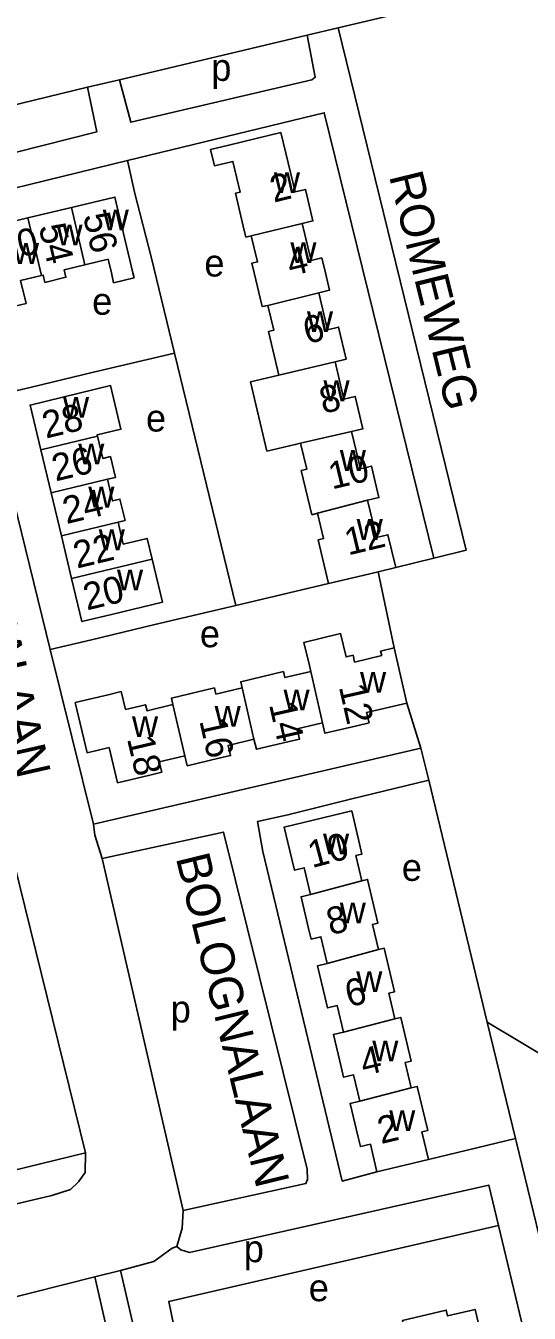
# Model space of a CAD drawing. Extents: x 161936 to 163647, y 386450 to 388633.
# Drawn here: x 163055.5 to 163130, y 388096.2 to 388286.5 of the extents above; entities that cross this region are included whole.
import ezdxf

# ---------------------------------------------------------------- set-up
doc = ezdxf.new("R2010")
doc.units = 0
for name, color, linetype in [('BLT_Basislijn', 7, 'Continuous'), ('BLT_Bebouwing', 7, 'Continuous'), ('BLT_Centroide', 7, 'Continuous'), ('BLT_Huisnummer', 7, 'Continuous'), ('BLT_Huisnummer_ tussenligend', 7, 'Continuous'), ('BLT_Onderverdeling_panden', 7, 'Continuous'), ('BLT_Straatnaam', 7, 'Continuous')]:
    doc.layers.add(name, color=color, linetype=linetype)

msp = doc.modelspace()

# ---------------------------------------------------------------- linework, layer by layer
at = {"layer": 'BLT_Basislijn'}
for p, q in [((163101.73, 388286.21), (163097.13, 388285.12)), ((163069.36, 388278.54), (163097.13, 388285.12)), ((163064.66, 388277.41), (163069.36, 388278.54)), ((163070.55, 388266.6), (163043.15, 388259.89)), ((163086.56, 388200.85), (163077.53, 388238.12)), ((163049.96, 388231.61), (163059.1, 388194.35)), ((163115.85, 388207.83), (163110.21, 388206.44)), ((163110.01, 388194.56), (163107.62, 388205.82)), ((163100.27, 388204.07), (163086.56, 388200.85)), ((163065.55, 388168.52), (163059.1, 388194.35)), ((163065.55, 388168.52), (163113.93, 388179.76)), ((163113.93, 388179.76), (163115.11, 388175.01)), ((163123.76, 388139.25), (163115.11, 388175.01)), ((163064.35, 388119.93), (163052.19, 388169.35)), ((163066.81, 388163.43), (163078.81, 388111.4)), ((163123.76, 388139.25), (163169.17, 388111.91)), ((163127.93, 388122.05), (163123.76, 388139.25)), ((163127.93, 388122.05), (163115.04, 388118.96)), ((163035.78, 388113.03), (163064.35, 388119.93)), ((163065.75, 388101.61), (163069.5, 388102.55)), ((163065.75, 388101.61), (163068.37, 388090.18))]:
    msp.add_line(p, q, dxfattribs=at)
for points in [[(163151.78, 388300.28), (163149.82, 388298.61), (163145.02, 388296.46), (163101.73, 388286.21)], [(163101.73, 388286.21), (163120.62, 388209.01), (163115.85, 388207.83)], [(163069.36, 388278.54), (163071.07, 388272.24), (163097.79, 388278.5), (163098.32, 388278.9), (163097.13, 388285.12)], [(163042.02, 388264.77), (163040.94, 388269.38), (163042.05, 388271.45), (163042.95, 388272.15), (163064.66, 388277.41)], [(163064.66, 388277.41), (163066.01, 388270.82), (163042.02, 388264.77)], [(163070.55, 388266.6), (163099.66, 388273.65), (163115.85, 388207.83)], [(163077.53, 388238.12), (163074.05, 388252.38), (163071.66, 388261.74), (163070.55, 388266.6)], [(163077.53, 388238.12), (163065.54, 388235.33), (163056.36, 388233.12), (163049.96, 388231.61)], [(163086.56, 388200.85), (163074.6, 388198.04), (163065.24, 388195.78), (163059.1, 388194.35)], [(163113.93, 388179.76), (163111.84, 388186.42)], [(163115.11, 388175.01), (163103.52, 388172.21), (163094.27, 388169.88), (163089.79, 388168.91), (163090.59, 388164.48), (163102.3, 388115.77), (163107.43, 388117.15)], [(163066.81, 388163.43), (163065.74, 388166.88), (163065.55, 388168.52)], [(163066.81, 388163.43), (163084.75, 388167.34), (163097.12, 388117.55), (163097.19, 388115.99), (163096.95, 388115.41), (163078.81, 388111.4)], [(163170.46, 388090.29), (163168.89, 388097.67), (163135.6, 388090.45), (163128.07, 388121.45), (163127.93, 388122.05)], [(162984.99, 388100.92), (162984.75, 388096.26), (162986.89, 388096.53), (163059.39, 388113.66), (163062.11, 388114.5), (163063.31, 388115.68), (163064.31, 388117.03), (163064.35, 388119.93)], [(163077.87, 388106.1), (163078.42, 388105.62), (163079.72, 388105.19), (163123.98, 388115.17), (163125.42, 388109.19)], [(163077.87, 388106.1), (163078.64, 388108.79), (163078.81, 388111.4)], [(163079.91, 388082.18), (163076.66, 388097.99), (163125.42, 388109.19)], [(163124.34, 388082.04), (163123.91, 388083.96), (163131.07, 388085.58), (163125.42, 388109.19)], [(163077.87, 388106.1), (163077.14, 388105.85), (163074.47, 388103.9), (163069.5, 388102.55)], [(163040.49, 388093.7), (163041.48, 388095.17), (163042.85, 388095.87), (163065.75, 388101.61)], [(163079.91, 388082.18), (163072.46, 388089.83), (163069.5, 388102.55)]]:
    msp.add_lwpolyline(points, dxfattribs=at)
at = {"layer": 'BLT_Bebouwing'}
for p, q in [((163055.82, 388258.12), (163062.26, 388259.66)), ((163057.73, 388223.86), (163059.26, 388217.49)), ((163059.26, 388217.49), (163060.78, 388211.14)), ((163060.78, 388211.14), (163062.29, 388204.84)), ((163110.21, 388206.44), (163107.62, 388205.82)), ((163110.01, 388194.56), (163111.84, 388186.42)), ((163115.04, 388118.96), (163107.43, 388117.15))]:
    msp.add_line(p, q, dxfattribs=at)
for points in [[(163096.4, 388257.29), (163097.97, 388257.67), (163096.86, 388262.33), (163095.33, 388261.97), (163093.96, 388267.7), (163093.24, 388270.72), (163085.56, 388268.88), (163082.83, 388268.23), (163083.41, 388265.82), (163086.14, 388266.47), (163087.22, 388261.93), (163086.52, 388261.76), (163087.68, 388256.9), (163088.07, 388255.28), (163088.86, 388255.47)], [(163062.26, 388259.66), (163068.69, 388261.19), (163068.9, 388260.32), (163069.73, 388256.82), (163071.35, 388250)], [(163050.95, 388250), (163049.39, 388256.59), (163055.82, 388258.12)], [(163099.82, 388250), (163099.29, 388252.2), (163097.7, 388251.82), (163096.4, 388257.29)], [(163088.86, 388255.47), (163089.78, 388251.62), (163088.96, 388251.43), (163089.3, 388250)], [(163068.17, 388250), (163067.69, 388252), (163064.27, 388251.19)], [(163057.85, 388249.6), (163054.74, 388248.86), (163055.55, 388245.48), (163052.22, 388244.69), (163050.95, 388250)], [(163061.31, 388250), (163061.46, 388249.33), (163058.35, 388248.59), (163058.09, 388249.66), (163057.85, 388249.6)], [(163064.27, 388251.19), (163061.2, 388250.46), (163061.31, 388250)], [(163071.35, 388250), (163071.53, 388249.25), (163068.51, 388248.53), (163068.17, 388250)], [(163089.3, 388250), (163090.49, 388245), (163091.3, 388245.19)], [(163099.82, 388250), (163100.43, 388247.44), (163098.83, 388247.06)], [(163098.83, 388247.06), (163100.13, 388241.59), (163101.76, 388241.97), (163102.89, 388237.25), (163101.24, 388236.86)], [(163091.3, 388245.19), (163092.18, 388241.51), (163091.42, 388241.33), (163092.95, 388234.88)], [(163101.24, 388236.86), (163102.56, 388231.33), (163104.23, 388231.72), (163105.36, 388226.96), (163103.68, 388226.55)], [(163092.95, 388234.88), (163088.72, 388233.87), (163091.17, 388223.64), (163095.36, 388224.61), (163096.15, 388224.8)], [(163066.1, 388225.87), (163066.06, 388226.03), (163069.59, 388226.88), (163068.05, 388233.32), (163056.15, 388230.46), (163057.73, 388223.86)], [(163066.1, 388225.87), (163066.89, 388222.56), (163068.03, 388222.84), (163068.76, 388219.76), (163067.58, 388219.48)], [(163103.68, 388226.55), (163104.99, 388221.05), (163106.63, 388221.43), (163107.74, 388216.79), (163106.06, 388216.39)], [(163096.15, 388224.8), (163097.07, 388220.97), (163096.26, 388220.77), (163097.82, 388214.25), (163098.66, 388214.46)], [(163067.58, 388219.48), (163068.35, 388216.29), (163069.44, 388216.55), (163070.2, 388213.4), (163069.16, 388213.15)], [(163106.06, 388216.39), (163107.37, 388210.88), (163109.06, 388211.28), (163110.21, 388206.44)], [(163098.66, 388214.46), (163099.55, 388210.73), (163098.73, 388210.53), (163100.27, 388204.07)], [(163069.16, 388213.15), (163069.94, 388209.9), (163073.46, 388210.75), (163074.19, 388207.69)], [(163062.29, 388204.84), (163063.82, 388198.46), (163068.2, 388199.51), (163075.72, 388201.31), (163074.19, 388207.69)], [(163100.27, 388204.07), (163105.35, 388205.28), (163107.62, 388205.82)], [(163097.66, 388191.08), (163097.46, 388191.95), (163096.64, 388195.38), (163102.06, 388196.67), (163102.88, 388193.23), (163103.9, 388193.48), (163104.14, 388192.47), (163108.14, 388193.42), (163107.98, 388194.08), (163110.01, 388194.56)], [(163087.51, 388188.67), (163087.3, 388189.57), (163093.62, 388191.07), (163093.83, 388190.17), (163097.66, 388191.08)], [(163077.27, 388186.18), (163077.04, 388187.14), (163083.42, 388188.65), (163083.63, 388187.75), (163087.51, 388188.67)], [(163067.86, 388179.86), (163064.59, 388179.08), (163062.83, 388186.48), (163067.7, 388187.63), (163069.64, 388188.1), (163070.27, 388185.46)], [(163070.27, 388185.46), (163073.24, 388186.16), (163073.45, 388185.28), (163077.27, 388186.18)], [(163111.84, 388186.42), (163105.91, 388185.01), (163106.27, 388183.5), (163104.47, 388183.07), (163099.75, 388181.95), (163099.39, 388183.49)], [(163099.39, 388183.49), (163095.63, 388182.6), (163095.99, 388181.1), (163094.25, 388180.68), (163089.61, 388179.58), (163089.26, 388181.06)], [(163089.26, 388181.06), (163085.44, 388180.15), (163085.79, 388178.66), (163084.08, 388178.25), (163079.38, 388177.14), (163079.03, 388178.61)], [(163079.03, 388178.61), (163075.24, 388177.71), (163075.61, 388176.18), (163073.86, 388175.77), (163069.1, 388174.64), (163067.86, 388179.86)], [(163097.64, 388158.13), (163096.7, 388162.07), (163095.23, 388161.72), (163094.85, 388163.34), (163093.71, 388168.09), (163103.72, 388170.47), (163104.87, 388165.61), (163105.23, 388164.1), (163104.32, 388163.88), (163105.21, 388160.14)], [(163105.21, 388160.14), (163106.05, 388160.34), (163107.58, 388153.89), (163106.78, 388153.69), (163107.66, 388149.98)], [(163100.1, 388147.94), (163099.16, 388151.88), (163097.71, 388151.53), (163097.34, 388153.1), (163096.22, 388157.79), (163097.64, 388158.13)], [(163107.66, 388149.98), (163108.52, 388150.18), (163110.06, 388143.74), (163109.18, 388143.53), (163110.08, 388139.74)], [(163102.49, 388137.79), (163101.56, 388141.71), (163100.14, 388141.37), (163099.79, 388142.83), (163098.66, 388147.6), (163100.1, 388147.94)], [(163110.08, 388139.74), (163110.96, 388139.95), (163112.49, 388133.49), (163111.6, 388133.28), (163112.49, 388129.55)], [(163104.9, 388127.59), (163103.98, 388131.46), (163102.5, 388131.11), (163102.13, 388132.66), (163101, 388137.44), (163102.49, 388137.79)], [(163112.49, 388129.55), (163113.4, 388129.77), (163113.79, 388128.1), (163114.95, 388123.24), (163114.08, 388123.03), (163115.04, 388118.96)], [(163107.43, 388117.15), (163106.47, 388121.22), (163104.99, 388120.87), (163104.61, 388122.47), (163103.47, 388127.25), (163104.9, 388127.59)], [(163113.31, 388086.66), (163113.66, 388085.2), (163118.39, 388086.32), (163118.04, 388087.78), (163123.79, 388089.16), (163121.96, 388096.81), (163117.89, 388095.84), (163117.68, 388096.71), (163111.22, 388095.17), (163111.43, 388094.3)]]:
    msp.add_lwpolyline(points, dxfattribs=at)
at = {"layer": 'BLT_Onderverdeling_panden'}
for p, q in [((163062.26, 388259.66), (163064.27, 388251.19)), ((163055.82, 388258.12), (163057.85, 388249.6)), ((163088.86, 388255.47), (163096.4, 388257.29)), ((163091.3, 388245.19), (163098.83, 388247.06)), ((163092.95, 388234.88), (163101.24, 388236.86)), ((163066.1, 388225.87), (163057.73, 388223.86)), ((163096.15, 388224.8), (163103.68, 388226.55)), ((163067.58, 388219.48), (163059.26, 388217.49)), ((163098.66, 388214.46), (163106.06, 388216.39)), ((163069.16, 388213.15), (163060.78, 388211.14)), ((163074.19, 388207.69), (163062.29, 388204.84)), ((163097.66, 388191.08), (163099.39, 388183.49)), ((163087.51, 388188.67), (163089.26, 388181.06)), ((163077.27, 388186.18), (163079.03, 388178.61)), ((163105.21, 388160.14), (163097.64, 388158.13)), ((163107.66, 388149.98), (163100.1, 388147.94)), ((163110.08, 388139.74), (163102.49, 388137.79)), ((163112.49, 388129.55), (163104.9, 388127.59))]:
    msp.add_line(p, q, dxfattribs=at)

# ---------------------------------------------------------------- texts
at = {"layer": 'BLT_Centroide'}
for s, p in [('p', (163082.94, 388278.36)), ('w', (163092.2, 388261.78)), ('w', (163066.89, 388256.28)), ('w', (163060.05, 388254.06)), ('w', (163053.61, 388251.31)), ('w', (163094.64, 388251.45)), ('e', (163081.92, 388249.45)), ('e', (163065.33, 388243.8)), ('w', (163097.09, 388241.25)), ('w', (163099.53, 388231.02)), ('w', (163061.02, 388228.59)), ('e', (163073.29, 388226.54)), ('w', (163063.27, 388221.69)), ('w', (163101.95, 388220.73)), ('w', (163064.76, 388215.31)), ('w', (163104.44, 388210.52)), ('w', (163066.3, 388209)), ('w', (163069, 388203.06)), ('e', (163081.26, 388194.66)), ('w', (163104.94, 388187.94)), ('w', (163093.62, 388185.34)), ('w', (163083.44, 388182.91)), ('w', (163071.22, 388181.38)), ('w', (163099.47, 388164.05)), ('e', (163111.12, 388160.13)), ('w', (163101.94, 388153.86)), ('w', (163104.38, 388143.69)), ('p', (163076.94, 388139.21)), ('w', (163106.75, 388133.47)), ('w', (163109.25, 388123.16)), ('p', (163087.75, 388103.78)), ('e', (163097.36, 388098.01))]:
    msp.add_text(s, height=4, dxfattribs=at).set_placement(p)
at = {"layer": 'BLT_Huisnummer'}
for s, rotation, p in [('2', 13.6115, (163092.17, 388260.36)), ('54', 283.3825, (163057.4, 388256.82)), ('56', 283.3715, (163063.95, 388258.43)), ('30', 13.3832, (163051.86, 388251.57)), ('6', 13.4421, (163097.07, 388239.45)), ('28', 13.4843, (163058.48, 388225.49)), ('24', 13.4815, (163061.51, 388212.85)), ('12', 13.4154, (163103.18, 388208.22)), ('20', 13.4787, (163064.54, 388200.09)), ('12', 282.8036, (163101.79, 388188.82)), ('18', 283.3505, (163070.46, 388181.15)), ('10', 14.8456, (163097.84, 388162.01)), ('6', 14.4317, (163103.31, 388141.42)), ('2', 13.3681, (163108.05, 388121.23))]:
    msp.add_text(s, height=4, rotation=rotation, dxfattribs=at).set_placement(p)
at = {"layer": 'BLT_Huisnummer_ tussenligend'}
for s, rotation, p in [('4', 13.6115, (163094.67, 388249.48)), ('8', 13.4421, (163099.48, 388229.14)), ('26', 13.4815, (163059.91, 388219.15)), ('10', 13.4421, (163100.8, 388217.97)), ('22', 13.4787, (163063.07, 388206.28)), ('14', 282.8036, (163091.47, 388186.21)), ('16', 282.8036, (163081.16, 388183.8)), ('8', 14.4317, (163100.57, 388152.08)), ('4', 13.3681, (163105.51, 388131.31))]:
    msp.add_text(s, height=4, rotation=rotation, dxfattribs=at).set_placement(p)
at = {"layer": 'BLT_Straatnaam'}
for s, height, rotation, p in [('ROMEWEG', 5, 283.8035, (163109.21, 388264.33)), ('BOLOGNALAAN', 4.9999, 282.77, (163043.23, 388224.32)), ('BOLOGNALAAN', 5, 283.77, (163077.67, 388163.56))]:
    msp.add_text(s, height=height, rotation=rotation, dxfattribs=at).set_placement(p)

doc.saveas('drawing.dxf')
